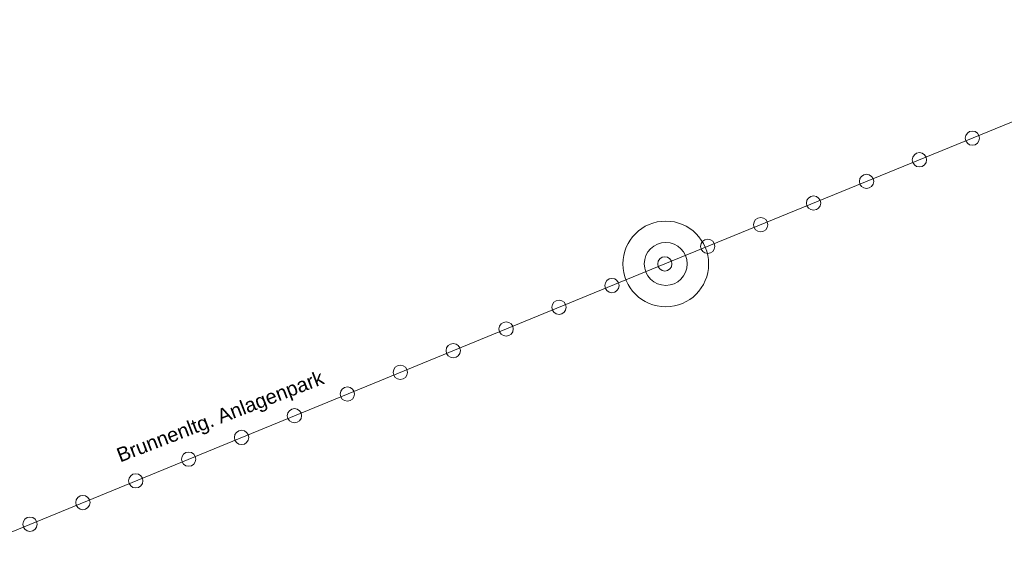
# Model space of a CAD drawing. Header units: metres. Extents: x -502 to 161, y -108 to 174.
# Tile 241 of 656: x -256 to -238, y 1 to 10. Entities that reach past the tile are written whole.
import ezdxf

# ---------------------------------------------------------------- set-up
doc = ezdxf.new("R2010")
doc.units = ezdxf.units.M
doc.header["$LTSCALE"] = 0.1
doc.layers.add('BRI31-005.06-5f07-Koordinierung Lageplan 4. BA ZOB Fernbusbahnh', color=7, linetype='Continuous')
doc.styles.add('Arial', font='arial.ttf')

# ---------------------------------------------------------------- blocks, each defined once
blk = doc.blocks.new('9141')
at = {"color": 7, "linetype": 'Continuous', "lineweight": 9, "transparency": 33554687}
blk.add_circle((0, 0), 0.25, dxfattribs=at)

msp = doc.modelspace()

# ---------------------------------------------------------------- linework, layer by layer
at = {"layer": 'BRI31-005.06-5f07-Koordinierung Lageplan 4. BA ZOB Fernbusbahnh', "color": 4, "linetype": 'Continuous', "lineweight": 13, "true_color": 0x00ffff, "transparency": 33554687}
for p, q in [((-211.282, 19.713), (-244.424, 6.148, 320.026)), ((-244.424, 6.148, 320.026), (-284.319, -10.225, 320.244))]:
    msp.add_line(p, q, dxfattribs=at)
for radius in [0.75, 0.375]:
    msp.add_circle((-244.408, 6.147), radius, dxfattribs=at)

# ---------------------------------------------------------------- block references
at = {"layer": 'BRI31-005.06-5f07-Koordinierung Lageplan 4. BA ZOB Fernbusbahnh', "color": 7, "transparency": 33554687, "xscale": 0.5, "yscale": 0.5, "zscale": 0.5}
for p, rotation in [((-239.046, 8.349), 202.2585479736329), ((-239.972, 7.97), 202.2585479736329), ((-240.897, 7.592), 202.2585479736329), ((-241.823, 7.213), 202.2585479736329), ((-242.748, 6.834), 202.2585479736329), ((-243.674, 6.455), 202.2585479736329), ((-244.424, 6.148), 202.3130676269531), ((-245.349, 5.769), 202.3130676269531), ((-246.274, 5.389), 202.3130676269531), ((-247.199, 5.009), 202.3130676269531), ((-248.124, 4.63), 202.3130676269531), ((-249.049, 4.25), 202.3130676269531), ((-249.975, 3.87), 202.3130676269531), ((-250.9, 3.491), 202.3130676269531), ((-251.825, 3.111), 202.3130676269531), ((-252.75, 2.731), 202.3130676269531), ((-253.675, 2.352), 202.3130676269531), ((-254.6, 1.972), 202.3130676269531), ((-255.525, 1.592), 202.3130676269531)]:
    msp.add_blockref('9141', p, dxfattribs=dict(at, rotation=rotation))

# ---------------------------------------------------------------- texts
at = {"layer": 'BRI31-005.06-5f07-Koordinierung Lageplan 4. BA ZOB Fernbusbahnh', "color": 7, "transparency": 33554687, "insert": (-254.038, 2.905), "char_height": 0.25, "attachment_point": 1, "rotation": 21.1185, "line_spacing_factor": 0.25, "style": 'Arial'}
msp.add_mtext('Brunnenltg. Anlagenpark', dxfattribs=at)

doc.saveas('drawing.dxf')
